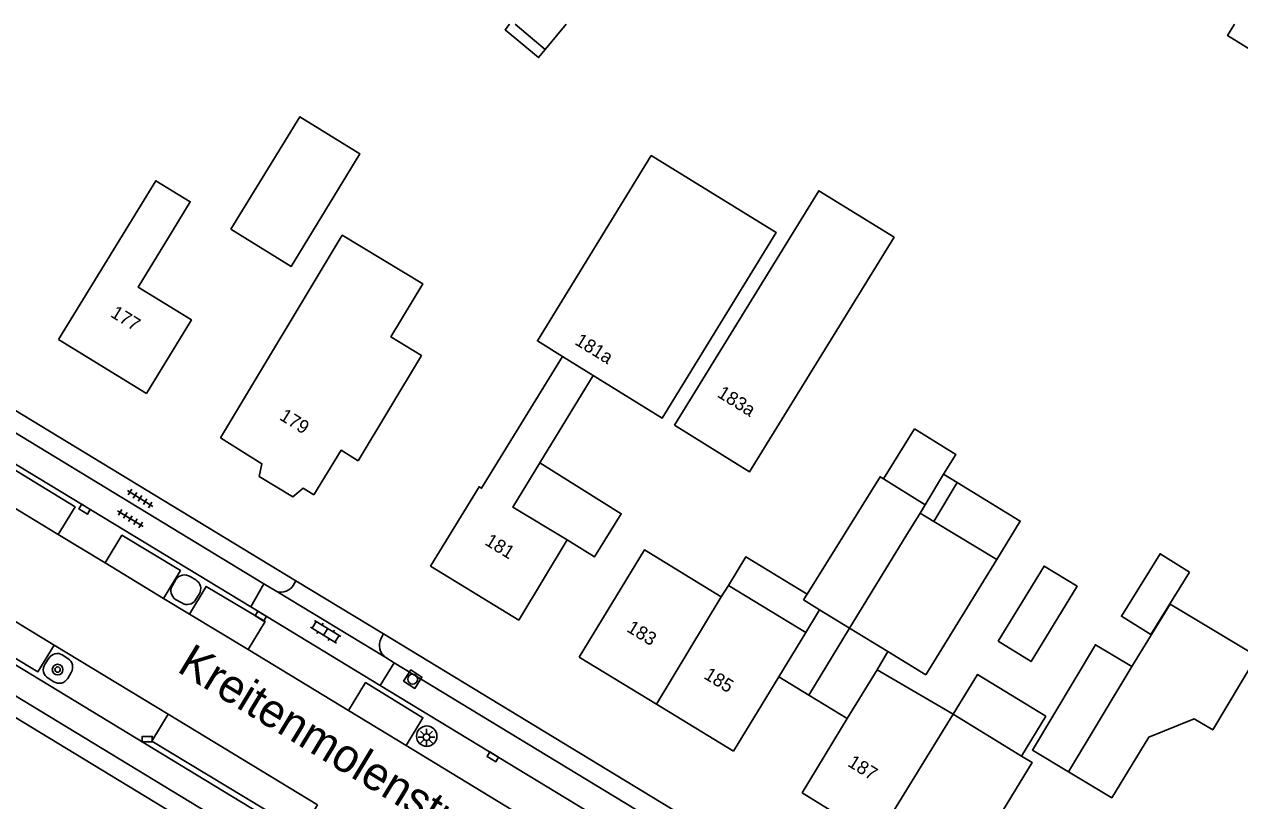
# Model space of a CAD drawing. Extents: x 136000 to 141000, y 400494 to 402006.
# Drawn here: x 139000.3 to 139091.4, y 401941.9 to 402000 of the extents above; entities that cross this region are included whole.
import ezdxf

# ---------------------------------------------------------------- set-up
doc = ezdxf.new("R2010")
doc.units = 0
for name, color, linetype in [('gg-anno-huisnummerreeks BGT', 7, 'Continuous'), ('gg-anno-openbare ruimte label', 7, 'Continuous'), ('gg-bbg-gedigitaliseerde bebouwing', 7, 'Continuous'), ('gg-bbg-gedigitaliseerde bijgebouw', 7, 'Continuous'), ('gg-bbg-hoofdgebouw', 7, 'Continuous'), ('gg-bbg-luifel en loopbrug', 7, 'Continuous'), ('gg-bbg-overig bouwwerk', 7, 'Continuous'), ('gg-bbg-tussenscheiding', 7, 'Continuous'), ('gg-knt-verharding', 7, 'Continuous'), ('gg-knt-verharding nz', 7, 'Continuous'), ('gt-symb-boom', 7, 'Continuous'), ('gt-symb-klinker verharding', 7, 'Continuous'), ('gt-symb-kolk', 7, 'Continuous'), ('gt-symb-lichtmast', 7, 'Continuous'), ('gt-symb-rioolschacht', 7, 'Continuous'), ('gt-symb-tegel verharding', 7, 'Continuous')]:
    doc.layers.add(name, color=color, linetype=linetype)

# ---------------------------------------------------------------- blocks, each defined once
blk = doc.blocks.new('gt0-TEG1')
at = {"layer": 'gt-symb-tegel verharding'}
for p, q in [((-1.125, 0), (1.125, 0)), ((-0.9, -0.25), (-0.9, 0.25)), ((-0.45, -0.25), (-0.45, 0.25)), ((0, -0.25), (0, 0.25)), ((0.45, -0.25), (0.45, 0.25)), ((0.9, -0.25), (0.9, 0.25))]:
    blk.add_line(p, q, dxfattribs=at)
blk = doc.blocks.new('gt0-KOLK')
at = {"layer": 'gt-symb-kolk'}
blk.add_lwpolyline([(0, 0), (0.375, 0), (0.375, 0.4), (-0.375, 0.4), (-0.375, 0), (0, 0)], dxfattribs=at)
blk = doc.blocks.new('gt0-RS')
at = {"layer": 'gt-symb-rioolschacht'}
blk.add_lwpolyline([(-0.5, -0.5), (0.5, -0.5), (0.5, 0.5), (-0.5, 0.5)], close=True, dxfattribs=at)
blk.add_circle((0, 0), 0.375, dxfattribs=at)
blk = doc.blocks.new('gt0-LMAST')
at = {"layer": 'gt-symb-lichtmast'}
for p, q in [((-0.182, 0.173), (-0.447, 0.438)), ((-0.005, 0.246), (-0.005, 0.621)), ((0.172, 0.173), (0.437, 0.438)), ((-0.255, -0.004), (-0.63, -0.004)), ((-0.182, -0.181), (-0.447, -0.446)), ((-0.005, -0.254), (-0.005, -0.629)), ((0.437, -0.446), (0.172, -0.181)), ((0.245, -0.004), (0.62, -0.004))]:
    blk.add_line(p, q, dxfattribs=at)
blk.add_circle((-0.005, -0.004), 0.25, dxfattribs=at)
blk = doc.blocks.new('gt0-KL1')
at = {"layer": 'gt-symb-klinker verharding'}
for p, q in [((-1.15, 0.3), (1.15, 0.3)), ((-1, -0.3), (-1, 0.3)), ((-0.5, 0.3), (-0.5, 0.45)), ((0, -0.3), (0, 0.3)), ((0.5, 0.3), (0.5, 0.45)), ((1, -0.3), (1, 0.3)), ((-1.15, -0.3), (1.15, -0.3)), ((-0.5, -0.45), (-0.5, -0.3)), ((0.5, -0.45), (0.5, -0.3))]:
    blk.add_line(p, q, dxfattribs=at)
blk = doc.blocks.new('gt0-BOOM')
at = {"layer": 'gt-symb-boom'}
for radius in [0.4, 0.2]:
    blk.add_circle((0, 0), radius, dxfattribs=at)

msp = doc.modelspace()

# ---------------------------------------------------------------- linework, layer by layer
at = {"layer": 'gg-bbg-gedigitaliseerde bebouwing'}
for p, q in [((139002.901, 401976.39), (139008.839, 401986.07)), ((139069.94, 401948.328), (139064.228, 401951.664)), ((139069.94, 401948.328), (139075.055, 401945.2))]:
    msp.add_line(p, q, dxfattribs=at)
for points in [[(139011.412, 401984.49), (139012.772, 401986.707), (139010.198, 401988.285), (139008.839, 401986.07)], [(139011.412, 401984.49), (139008.855, 401980.325), (139012.861, 401977.865), (139009.481, 401972.35)], [(139075.055, 401945.2), (139075.861, 401944.707), (139070.151, 401935.38)]]:
    msp.add_lwpolyline(points, dxfattribs=at)
at = {"layer": 'gg-bbg-gedigitaliseerde bijgebouw'}
for p, q in [((139037.11, 402000), (139039.371, 401998.122)), ((139039.371, 401998.122), (139040.931, 402000)), ((139067.83, 401964.02), (139064.718, 401965.955)), ((139067.83, 401964.02), (139069.218, 401966.3)), ((139069.218, 401966.3), (139070.243, 401965.676)), ((139070.243, 401965.676), (139068.478, 401962.778)), ((139073.205, 401959.915), (139068.478, 401962.778)), ((139067.896, 401951.292), (139073.205, 401959.915)), ((139058.985, 401957.315), (139058.721, 401956.892)), ((139058.721, 401956.892), (139059.931, 401956.151)), ((139059.931, 401956.151), (139062.17, 401954.785)), ((139062.17, 401954.785), (139065.033, 401953.039)), ((139065.033, 401953.039), (139067.896, 401951.292))]:
    msp.add_line(p, q, dxfattribs=at)
for points in [[(139015.811, 401984.649), (139020.341, 401981.87), (139025.469, 401990.312), (139020.975, 401993.068), (139015.811, 401984.649)], [(139064.718, 401965.955), (139064.458, 401966.117), (139058.985, 401957.315)], [(139087.65, 401958.977), (139084.749, 401954.304), (139082.54, 401955.675), (139085.441, 401960.348), (139087.65, 401958.977)], [(139073.3, 401953.794), (139076.744, 401959.425), (139079.218, 401957.912), (139075.774, 401952.281), (139073.3, 401953.794)], [(139078.585, 401944.023), (139081.818, 401942.083), (139084.602, 401946.622), (139088.004, 401947.986), (139089.39, 401947.155), (139092.699, 401952.672), (139086.207, 401956.566), (139083.312, 401951.903)], [(139083.312, 401951.903), (139080.593, 401953.533), (139075.867, 401945.653), (139078.585, 401944.023)]]:
    msp.add_lwpolyline(points, dxfattribs=at)
at = {"layer": 'gg-bbg-hoofdgebouw'}
for p, q in [((139002.901, 401976.39), (139009.481, 401972.35)), ((139042.955, 401973.695), (139038.954, 401967.149)), ((139041.022, 401961.388), (139037.391, 401955.37)), ((139030.781, 401959.41), (139037.391, 401955.37)), ((139052.547, 401957.116), (139053.093, 401957.976)), ((139053.093, 401957.976), (139058.89, 401954.442)), ((139056.872, 401951.129), (139058.89, 401954.442)), ((139041.921, 401952.6), (139047.707, 401949.076)), ((139053.481, 401945.56), (139056.872, 401951.129)), ((139062, 401948.006), (139064.228, 401951.664)), ((139047.707, 401949.076), (139053.481, 401945.56)), ((139058.611, 401942.44), (139062, 401948.006)), ((139058.611, 401942.44), (139064.186, 401939.029))]:
    msp.add_line(p, q, dxfattribs=at)
for points in [[(139040.65, 401975.113), (139038.777, 401976.289), (139047.315, 401990.169), (139056.684, 401984.405), (139048.136, 401970.508), (139042.955, 401973.695)], [(139049.051, 401969.969), (139054.685, 401966.486), (139065.508, 401984.059), (139059.863, 401987.536), (139049.051, 401969.969)], [(139015.041, 401969.02), (139024.155, 401984.202), (139030.196, 401980.575), (139027.804, 401976.589), (139030.087, 401975.198), (139025.341, 401967.32)], [(139030.781, 401959.41), (139034.416, 401965.373), (139034.6, 401965.262), (139040.65, 401975.113)], [(139022.041, 401964.76), (139021.221, 401965.255), (139020.459, 401964.624), (139017.938, 401966.148), (139018.143, 401967.091), (139015.041, 401969.02)], [(139022.041, 401964.76), (139024.071, 401968.1), (139025.341, 401967.32)], [(139038.954, 401967.149), (139036.939, 401963.851), (139041.022, 401961.388)], [(139041.921, 401952.6), (139046.804, 401960.635), (139052.547, 401957.116)]]:
    msp.add_lwpolyline(points, dxfattribs=at)
at = {"layer": 'gg-bbg-luifel en loopbrug'}
for p, q in [((139064.718, 401965.955), (139067.047, 401969.7)), ((139058.89, 401954.442), (139059.931, 401956.151)), ((139062.17, 401954.785), (139059.113, 401949.764)), ((139064.228, 401951.664), (139065.033, 401953.039)), ((139059.113, 401949.764), (139056.872, 401951.129)), ((139062, 401948.006), (139059.113, 401949.764)), ((139075.055, 401945.2), (139076.881, 401948.186))]:
    msp.add_line(p, q, dxfattribs=at)
for points in [[(139036.693, 402000), (139036.356, 401999.595), (139038.865, 401997.512), (139039.371, 401998.122)], [(139067.047, 401969.7), (139070.137, 401967.778), (139069.218, 401966.3)], [(139041.022, 401961.388), (139043.06, 401960.121), (139045.067, 401963.347), (139038.954, 401967.149)], [(139070.243, 401965.676), (139074.963, 401962.801), (139073.205, 401959.915)], [(139053.093, 401957.976), (139054.393, 401960.111), (139058.985, 401957.315)], [(139069.94, 401948.328), (139071.766, 401951.314), (139076.881, 401948.186)]]:
    msp.add_lwpolyline(points, dxfattribs=at)
at = {"layer": 'gg-bbg-overig bouwwerk'}
msp.add_lwpolyline([(139094.859, 402000), (139095.908, 401999.354), (139094.335, 401996.8), (139090.503, 401999.16), (139091.023, 402000)], dxfattribs=at)
at = {"layer": 'gg-bbg-tussenscheiding'}
for p, q in [((139040.65, 401975.113), (139042.955, 401973.695)), ((139067.452, 401963.4), (139067.83, 401964.02)), ((139066.384, 401961.658), (139067.452, 401963.4)), ((139068.478, 401962.778), (139067.452, 401963.4)), ((139062.17, 401954.785), (139066.384, 401961.658)), ((139052.547, 401957.116), (139047.707, 401949.076)), ((139078.585, 401944.023), (139083.312, 401951.903)), ((139064.186, 401939.029), (139069.94, 401948.328))]:
    msp.add_line(p, q, dxfattribs=at)
at = {"layer": 'gg-knt-verharding'}
for p, q in [((138914.009, 402000), (139063.233, 401909.555)), ((138916.698, 402000), (139063.172, 401911.225)), ((139064.22, 401912.883), (138942.999, 401986.393)), ((139020.692, 401958.326), (138992.426, 401975.479)), ((139018.294, 401958.096), (138992.695, 401973.624)), ((139017.296, 401956.373), (138991.656, 401971.922)), ((139002.88, 401961.796), (138998.18, 401964.647)), ((139002.88, 401961.796), (139006.387, 401959.669)), ((139006.387, 401959.669), (139010.769, 401957.01)), ((139011.432, 401957.976), (139011.685, 401958.433)), ((139012.769, 401958.639), (139013.175, 401958.387)), ((139017.296, 401956.373), (139018.294, 401958.096)), ((139019.252, 401957.516), (139018.294, 401958.096)), ((139020.481, 401957.98), (139020.692, 401958.326)), ((139027.242, 401954.351), (139020.692, 401958.326)), ((138996.468, 401957.216), (139002.572, 401953.515)), ((139010.769, 401957.01), (139012.708, 401955.834)), ((139012.133, 401956.67), (139011.672, 401956.934)), ((139013.44, 401957.33), (139013.173, 401956.9)), ((139012.708, 401955.834), (139017.1, 401953.17)), ((139017.296, 401956.373), (139027.01, 401950.483)), ((139027.069, 401954.034), (139027.242, 401954.351)), ((139011.115, 401948.334), (139002.572, 401953.515)), ((139017.1, 401953.17), (139024.631, 401948.602)), ((139002.174, 401952.533), (139001.897, 401952.098)), ((139003.6, 401952.515), (139003.175, 401952.772)), ((139028.05, 401952.179), (139027.01, 401950.483)), ((139028.05, 401952.179), (139027.43, 401952.586)), ((139003.595, 401951.019), (139003.847, 401951.467)), ((139002.134, 401951.043), (139002.548, 401950.767)), ((139027.01, 401950.483), (139116.324, 401896.321)), ((139024.631, 401948.602), (139028.943, 401945.986)), ((139022.308, 401941.546), (139011.115, 401948.334)), ((139028.943, 401945.986), (139052.162, 401931.901))]:
    msp.add_line(p, q, dxfattribs=at)
for points in [[(139027.242, 401954.351), (139119.901, 401898.12), (139131.551, 401892.16)], [(139130.031, 401891.44), (139119.251, 401896.86), (139028.05, 401952.179)]]:
    msp.add_lwpolyline(points, dxfattribs=at)
for centre, radius, start, end in [((139012.337, 401957.957), 0.807, 57.65728, 143.86274), ((139012.075, 401957.576), 0.758, 148.10203, 237.83901), ((139012.794, 401957.73), 0.76, 328.2511, 59.8979), ((139019.568, 401958.538), 1.069, 252.79084, 328.57649), ((139012.542, 401957.287), 0.74, 236.45383, 328.4871), ((139028.044, 401953.508), 1.107, 151.64096, 236.35703), ((139002.448, 401951.668), 0.699, 142.01688, 243.30512), ((139002.794, 401952.153), 0.727, 58.3499, 148.50731), ((139003.173, 401951.861), 0.781, 329.69372, 56.82998), ((139002.949, 401951.4), 0.75, 237.61169, 329.45428), ((139030.488, 401946.688), 0.764, 0, 180), ((139030.488, 401946.688), 0.764, 180, 0)]:
    msp.add_arc(centre, radius, start, end, dxfattribs=at)
at = {"layer": 'gg-knt-verharding nz'}
msp.add_line((139027.43, 401952.586), (139019.252, 401957.516), dxfattribs=at)
for points in [[(139002.88, 401961.796), (139004.133, 401963.862), (138999.44, 401966.724), (138998.18, 401964.647)], [(139010.769, 401957.01), (139012.03, 401959.088), (139007.644, 401961.74), (139006.387, 401959.669)], [(139017.1, 401953.17), (139018.381, 401955.283), (139013.961, 401957.9), (139012.708, 401955.834)], [(139002.572, 401953.515), (139001.359, 401951.515), (138995.238, 401955.188), (138996.468, 401957.216)], [(139028.943, 401945.986), (139030.206, 401948.069), (139025.907, 401950.705), (139024.631, 401948.602)], [(139022.308, 401941.546), (139021.099, 401939.552), (139009.898, 401946.328), (139011.115, 401948.334)]]:
    msp.add_lwpolyline(points, dxfattribs=at)

# ---------------------------------------------------------------- block references
at = {"layer": 'gt-symb-boom'}
msp.add_blockref('gt0-BOOM', (139002.832, 401951.676), dxfattribs=at)
at = {"layer": 'gt-symb-klinker verharding', "rotation": 148.5351269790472}
msp.add_blockref('gt0-KL1', (139022.911, 401954.507), dxfattribs=at)
at = {"layer": 'gt-symb-kolk', "rotation": -31.20949091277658}
for p in [(139004.749, 401963.517), (139017.948, 401955.509), (139035.336, 401944.968)]:
    msp.add_blockref('gt0-KOLK', p, dxfattribs=at)
at = {"layer": 'gt-symb-kolk'}
msp.add_blockref('gt0-KOLK', (139009.543, 401946.275), dxfattribs=at)
at = {"layer": 'gt-symb-lichtmast'}
msp.add_blockref('gt0-LMAST', (139030.476, 401946.621), dxfattribs=at)
at = {"layer": 'gt-symb-rioolschacht', "rotation": -32.673277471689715}
msp.add_blockref('gt0-RS', (139029.438, 401950.962), dxfattribs=at)
at = {"layer": 'gt-symb-tegel verharding'}
for p, rotation in [((139009.009, 401964.493), 147.37496440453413), ((139008.282, 401962.979), 148.20108717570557)]:
    msp.add_blockref('gt0-TEG1', p, dxfattribs=dict(at, rotation=rotation))

# ---------------------------------------------------------------- texts
at = {"layer": 'gg-anno-huisnummerreeks BGT'}
for s, rotation, p in [('177', 328.5, (139006.727, 401978.147)), ('181a', 328.4, (139041.518, 401976.075)), ('183a', 328.3, (139052.185, 401972.146)), ('179', 328.1, (139019.38, 401970.444)), ('181', 328.5, (139034.772, 401961.075)), ('183', 328.7, (139045.403, 401954.576)), ('185', 328.7, (139051.182, 401951.056)), ('187', 328.5, (139061.961, 401944.495))]:
    msp.add_text(s, height=1, rotation=rotation, dxfattribs=at).set_placement(p)
at = {"layer": 'gg-anno-openbare ruimte label'}
msp.add_text('Kreitenmolenstraat', height=2.5, rotation=328.7, dxfattribs=at).set_placement((139011.691, 401951.58))

doc.saveas('drawing.dxf')
